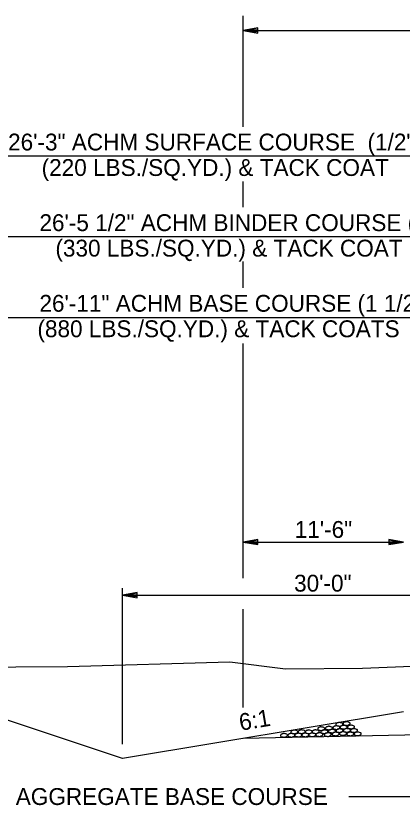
# Model space of a CAD drawing. Extents: x 1734743 to 1735935, y 759845 to 763831.
# Drawn here: x 1735656.1 to 1735683.6, y 763223.7 to 763279.9 of the extents above; entities that cross this region are included whole.
import ezdxf

# ---------------------------------------------------------------- set-up
doc = ezdxf.new("R2010")
doc.units = 0
for name, color, linetype in [('1', 7, 'Continuous'), ('19', 7, 'Continuous'), ('Level 1', 7, 'Continuous')]:
    doc.layers.add(name, color=color, linetype=linetype)

# ---------------------------------------------------------------- blocks, each defined once
blk = doc.blocks.new('ROCKS')
at = {"layer": '1'}
blk.add_spline([(0.013, 0.06), (0.053, 0.053), (0.107, 0.033), (0.133, 0.013), (0.133, -0.007), (0.12, -0.033), (0.107, -0.04), (0.073, -0.053), (0.033, -0.067), (0.013, -0.067), (-0.02, -0.06), (-0.06, -0.053), (-0.087, -0.047), (-0.113, -0.02), (-0.113, -0.007), (-0.107, 0.02), (-0.087, 0.033), (-0.067, 0.047), (-0.033, 0.053), (-0.02, 0.06), (0.013, 0.06)], degree=3, dxfattribs=at)

msp = doc.modelspace()

# ---------------------------------------------------------------- linework, layer by layer
at = {"layer": '19'}
for p, q in [((1735672.288, 763271.961), (1735672.288, 763279.855)), ((1735673.338, 763278.997), (1735672.288, 763278.813)), ((1735672.288, 763278.813), (1735735.382, 763278.813)), ((1735672.288, 763278.813), (1735673.338, 763278.629)), ((1735673.338, 763278.901), (1735672.568, 763278.839)), ((1735672.568, 763278.787), (1735673.338, 763278.717)), ((1735673.338, 763278.629), (1735673.338, 763278.997)), ((1735717.826, 763269.861), (1735653.913, 763269.861)), ((1735672.288, 763266.22), (1735672.288, 763268.054)), ((1735717.928, 763264.12), (1735653.806, 763264.12)), ((1735672.288, 763260.48), (1735672.288, 763262.355)), ((1735653.806, 763258.38), (1735718.155, 763258.38)), ((1735672.289, 763239.824), (1735672.289, 763256.522)), ((1735673.339, 763242.571), (1735672.289, 763242.387)), ((1735672.289, 763242.387), (1735673.339, 763242.203)), ((1735672.289, 763242.387), (1735683.701, 763242.387)), ((1735673.339, 763242.474), (1735672.569, 763242.413)), ((1735672.569, 763242.361), (1735673.339, 763242.291)), ((1735673.339, 763242.203), (1735673.339, 763242.571)), ((1735682.651, 763242.571), (1735682.651, 763242.203)), ((1735683.701, 763242.387), (1735682.651, 763242.571)), ((1735683.421, 763242.413), (1735682.651, 763242.475)), ((1735682.651, 763242.203), (1735683.701, 763242.387)), ((1735682.651, 763242.291), (1735683.421, 763242.361)), ((1735663.701, 763227.986), (1735663.701, 763239.104)), ((1735664.751, 763238.788), (1735663.701, 763238.604)), ((1735663.701, 763238.604), (1735693.701, 763238.604)), ((1735663.701, 763238.604), (1735664.751, 763238.421)), ((1735664.751, 763238.692), (1735663.981, 763238.631)), ((1735663.981, 763238.578), (1735664.751, 763238.508)), ((1735664.751, 763238.421), (1735664.751, 763238.788)), ((1735672.288, 763230.609), (1735672.289, 763237.604)), ((1735663.701, 763226.976), (1735644.37, 763233.42)), ((1735683.701, 763230.309), (1735663.701, 763226.976)), ((1735689.719, 763228.755), (1735672.288, 763228.407)), ((1735679.818, 763224.268), (1735684.354, 763224.268))]:
    msp.add_line(p, q, dxfattribs=at)
msp.add_lwpolyline([(1735623.038, 763233.28), (1735659.802, 763233.52), (1735671.351, 763233.86), (1735675.305, 763233.358), (1735680.786, 763233.418), (1735690.726, 763233.814), (1735697.359, 763233.773), (1735706.351, 763233.895), (1735713.47, 763234.2)], dxfattribs=at)

# ---------------------------------------------------------------- block references
at = {"layer": 'Level 1', "xscale": 2.011654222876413, "yscale": 2.011654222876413, "rotation": 1.8263814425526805}
for p in [(1735678.38, 763229.146), (1735678.908, 763229.179), (1735679.117, 763229.415), (1735679.425, 763229.214), (1735679.625, 763229.47), (1735679.936, 763229.225), (1735675.179, 763228.629), (1735675.701, 763228.635), (1735675.912, 763228.874), (1735676.201, 763228.649), (1735676.432, 763228.889), (1735676.697, 763228.659), (1735676.939, 763228.882), (1735677.193, 763228.667), (1735677.432, 763228.888), (1735677.683, 763228.683), (1735677.822, 763229.102), (1735678.04, 763228.888), (1735678.291, 763228.683), (1735678.598, 763228.932), (1735678.849, 763228.727), (1735679.125, 763228.964), (1735679.377, 763228.759), (1735679.655, 763228.984), (1735679.891, 763228.729), (1735680.152, 763228.973), (1735680.419, 763228.736)]:
    msp.add_blockref('ROCKS', p, dxfattribs=at)

# ---------------------------------------------------------------- texts
at = {"layer": '19'}
for s, p in [('26\'-3" ACHM SURFACE COURSE  (1/2")', (1735655.564, 763270.266)), ('(220 LBS./SQ.YD.) & TACK COAT', (1735657.95, 763268.453)), ('26\'-5 1/2" ACHM BINDER COURSE (1")', (1735657.794, 763264.526)), ('(330 LBS./SQ.YD.) & TACK COAT', (1735658.932, 763262.713)), ('26\'-11" ACHM BASE COURSE (1 1/2")', (1735657.794, 763258.784)), ('(880 LBS./SQ.YD.) & TACK COATS', (1735657.652, 763256.972)), ('11\'-6"', (1735675.959, 763242.684)), ('30\'-0"', (1735675.913, 763238.859))]:
    msp.add_text(s, height=1.2, dxfattribs=at).set_placement(p)
for s, rotation, p in [('6:1', 9.4511, (1735672.103, 763228.949)), ('AGGREGATE BASE COURSE', 360, (1735656.111, 763223.668))]:
    msp.add_text(s, height=1.2, rotation=rotation, dxfattribs=at).set_placement(p)

doc.saveas('drawing.dxf')
